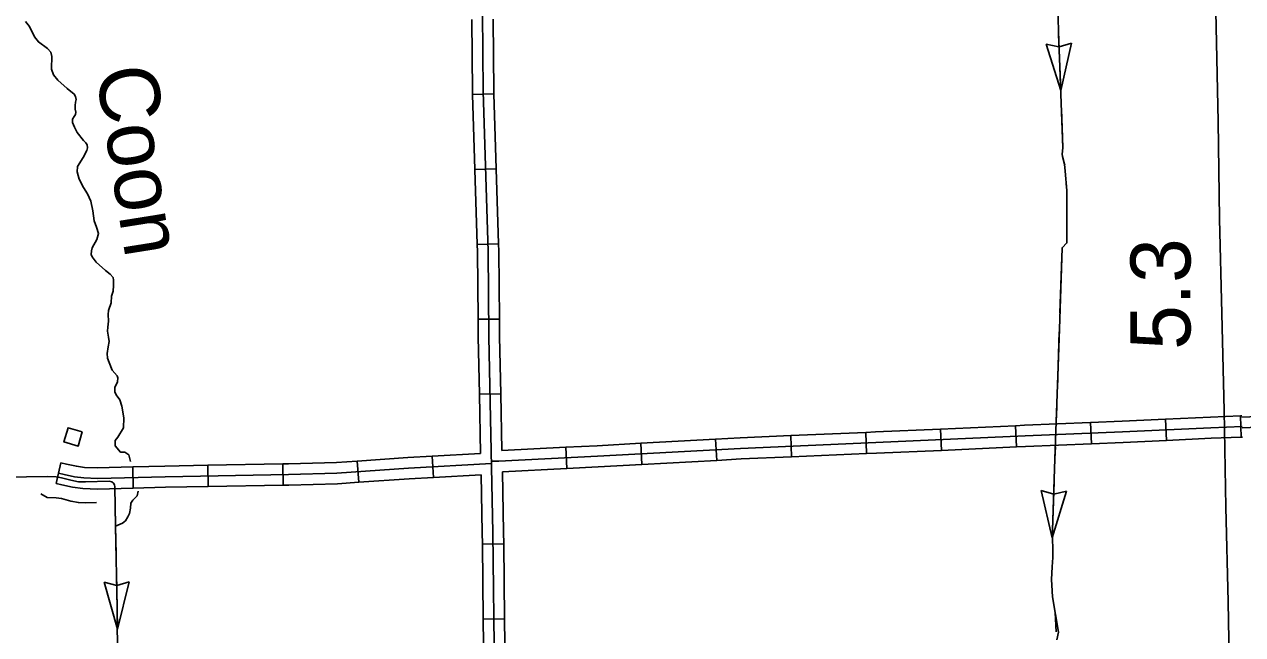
# Model space of a CAD drawing. Extents: x 1084508 to 1142749, y 1057638 to 1093403.
# Drawn here: x 1106590 to 1109281, y 1083772 to 1085121 of the extents above; entities that cross this region are included whole.
import ezdxf

# ---------------------------------------------------------------- set-up
doc = ezdxf.new("R2010")
doc.units = 0
for name, color, linetype in [('Level 10', 7, 'Continuous'), ('Level 32', 7, 'Continuous'), ('Level 35', 7, 'Continuous'), ('Level 43', 7, 'Continuous'), ('Level 45', 7, 'Continuous'), ('Level 48', 7, 'Continuous'), ('Level 56', 7, 'Continuous')]:
    doc.layers.add(name, color=color, linetype=linetype)

msp = doc.modelspace()

# ---------------------------------------------------------------- linework, layer by layer
at = {"layer": 'Level 10'}
msp.add_lwpolyline([(1109217.8, 1085327.2), (1109222.4, 1085115.2), (1109226.6, 1084906.4), (1109230, 1084691.2), (1109234.9, 1084482.4), (1109240.1, 1084267.5), (1109243.8, 1084054.2), (1109248.7, 1083844.6), (1109252.9, 1083634.1), (1109258.1, 1083420.9), (1109262.4, 1083209.7), (1109268.8, 1082997.4), (1109273.1, 1082783.1), (1109277.7, 1082574), (1109283.5, 1082358.9)], dxfattribs=at)
at = {"layer": 'Level 32'}
for p, q in [((1107579.9, 1084966.1), (1107627, 1084967.5)), ((1107585, 1084800.4), (1107632, 1084801.9)), ((1107590.1, 1084634.8), (1107637.1, 1084636.2)), ((1107592, 1084469.6), (1107639.1, 1084470)), ((1107595, 1084303.6), (1107642.1, 1084304.6)), ((1109112.6, 1084201.8), (1109110.5, 1084248.8)), ((1109278, 1084208.9), (1109276.2, 1084255.9)), ((1108450.3, 1084172.4), (1108448.3, 1084219.4)), ((1108615.9, 1084179.7), (1108613.8, 1084226.7)), ((1108781.5, 1084187.1), (1108779.4, 1084234.1)), ((1108947, 1084194.4), (1108944.9, 1084241.4)), ((1107954, 1084148.4), (1107951.4, 1084195.4)), ((1108119.5, 1084157.6), (1108116.8, 1084204.6)), ((1108284.7, 1084165.3), (1108282.7, 1084212.4)), ((1107493.6, 1084119.7), (1107490.8, 1084166.7)), ((1107788.3, 1084139.6), (1107786, 1084186.6)), ((1106659.9, 1084106.4), (1106670.5, 1084152.2)), ((1106830.5, 1084096.1), (1106829.2, 1084143.2)), ((1106996, 1084099.6), (1106995.1, 1084146.7)), ((1107161.7, 1084102.6), (1107160.8, 1084149.7)), ((1107328.4, 1084109), (1107325.2, 1084156)), ((1107601.7, 1083972.4), (1107648.8, 1083973)), ((1107603.6, 1083806.7), (1107650.7, 1083807.3))]:
    msp.add_line(p, q, dxfattribs=at)
for points in [[(1107601.5, 1085146.9), (1107603.3, 1084972.6), (1107614.1, 1084619.6), (1107615.9, 1084430.9), (1107624.9, 1083998.3), (1107632.1, 1083373.5), (1107640.3, 1083084.5), (1107649.3, 1082747.7), (1107660.1, 1082270)], [(1107578.1, 1085132.3), (1107579.7, 1084972.2), (1107579.9, 1084966.1)], [(1107625.1, 1085132.8), (1107626.8, 1084973.1), (1107627, 1084967.5)], [(1107579.9, 1084966.1), (1107585, 1084800.4)], [(1107627, 1084967.5), (1107632, 1084801.9)], [(1107585, 1084800.4), (1107590.1, 1084634.8)], [(1107632, 1084801.9), (1107637.1, 1084636.2)], [(1107590.1, 1084634.8), (1107590.5, 1084619.1), (1107592, 1084469.6)], [(1107637.1, 1084636.2), (1107637.6, 1084620.1), (1107639.1, 1084470)], [(1107592, 1084469.6), (1107592.4, 1084430.5), (1107595, 1084303.6)], [(1107639.1, 1084470), (1107639.4, 1084431.2), (1107642.1, 1084304.6)], [(1107595, 1084303.6), (1107597.7, 1084173)], [(1107642.1, 1084304.6), (1107644.7, 1084179.6)], [(1108944.9, 1084241.4), (1109014.7, 1084244.5), (1109110.5, 1084248.8)], [(1109110.5, 1084248.8), (1109209.7, 1084253.4), (1109276.2, 1084255.9)], [(1109276.2, 1084255.9), (1109279, 1084256)], [(1107621.6, 1084155.7), (1107638, 1084155.7), (1107856, 1084166.5), (1108171.8, 1084184.1), (1108471, 1084196.8), (1108800.4, 1084211.5), (1109015.8, 1084220.9), (1109210.7, 1084229.8), (1109279.9, 1084232.5)], [(1108282.7, 1084212.4), (1108448.3, 1084219.4)], [(1108448.3, 1084219.4), (1108469.9, 1084220.3), (1108613.8, 1084226.7)], [(1108613.8, 1084226.7), (1108779.4, 1084234.1)], [(1108779.4, 1084234.1), (1108799.4, 1084235), (1108944.9, 1084241.4)], [(1107786, 1084186.6), (1107854.8, 1084190), (1107951.4, 1084195.4)], [(1107951.4, 1084195.4), (1108116.8, 1084204.6)], [(1108116.8, 1084204.6), (1108170.7, 1084207.6), (1108282.7, 1084212.4)], [(1108781.5, 1084187.1), (1108801.5, 1084188), (1108947, 1084194.4)], [(1108947, 1084194.4), (1109016.8, 1084197.4), (1109112.6, 1084201.8)], [(1109112.6, 1084201.8), (1109211.7, 1084206.3), (1109278, 1084208.9)], [(1109278, 1084208.9), (1109280.8, 1084209)], [(1107325.2, 1084156), (1107437.1, 1084163.6), (1107490.8, 1084166.7)], [(1107490.8, 1084166.7), (1107597.7, 1084173)], [(1107644.7, 1084179.6), (1107786, 1084186.6)], [(1108284.7, 1084165.3), (1108450.3, 1084172.4)], [(1108450.3, 1084172.4), (1108472, 1084173.3), (1108615.9, 1084179.7)], [(1108615.9, 1084179.7), (1108781.5, 1084187.1)], [(1106665.2, 1084129.3), (1106677.9, 1084126.4), (1106700.4, 1084121.5), (1106720.9, 1084118.6), (1106751.3, 1084117.6), (1106900.8, 1084121.5), (1107173.6, 1084126.4), (1107280.2, 1084129.3), (1107438.6, 1084140.1), (1107621.7, 1084150.8)], [(1106670.5, 1084152.2), (1106683.1, 1084149.3), (1106704.6, 1084144.7), (1106723, 1084142), (1106751.3, 1084141.1), (1106829.2, 1084143.2)], [(1106829.2, 1084143.2), (1106900.3, 1084145), (1106995.1, 1084146.7)], [(1106995.1, 1084146.7), (1107160.8, 1084149.7)], [(1107160.8, 1084149.7), (1107173.1, 1084149.9), (1107279.1, 1084152.8), (1107325.2, 1084156)], [(1107645.7, 1084132.5), (1107788.3, 1084139.6)], [(1107788.3, 1084139.6), (1107857.3, 1084143), (1107954, 1084148.4)], [(1107954, 1084148.4), (1108119.5, 1084157.6)], [(1108119.5, 1084157.6), (1108173, 1084160.6), (1108284.7, 1084165.3)], [(1107328.4, 1084109), (1107440, 1084116.6), (1107493.6, 1084119.7)], [(1107493.6, 1084119.7), (1107598.7, 1084125.9)], [(1107598.7, 1084125.9), (1107601.4, 1083997.9), (1107601.7, 1083972.4)], [(1107645.7, 1084132.5), (1107648.5, 1083998.7), (1107648.8, 1083973)], [(1106659.9, 1084106.4), (1106672.8, 1084103.4), (1106696.2, 1084098.3), (1106718.9, 1084095.1), (1106751.2, 1084094), (1106830.5, 1084096.1)], [(1106830.5, 1084096.1), (1106901.4, 1084098), (1106996, 1084099.6)], [(1106996, 1084099.6), (1107161.7, 1084102.6)], [(1107161.7, 1084102.6), (1107174.1, 1084102.8), (1107281.3, 1084105.8), (1107328.4, 1084109)], [(1107601.7, 1083972.4), (1107603.6, 1083806.7)], [(1107648.8, 1083973), (1107650.7, 1083807.3)], [(1107603.6, 1083806.7), (1107605.5, 1083641)], [(1107650.7, 1083807.3), (1107652.6, 1083641.5)]]:
    msp.add_lwpolyline(points, dxfattribs=at)
at = {"layer": 'Level 35'}
for points in [[(1106592.1, 1085127.8), (1106601.3, 1085116.4), (1106611.9, 1085093.5), (1106620.7, 1085082.5), (1106641.1, 1085068.3), (1106648.1, 1085060), (1106650.3, 1085050.3), (1106650.3, 1085040.6), (1106649.4, 1085033.6), (1106649.4, 1085024.8), (1106649.4, 1085022.2), (1106654.3, 1085009.9), (1106663.5, 1084997.6), (1106684.2, 1084979.5), (1106700, 1084967.2), (1106703.1, 1084962), (1106704.4, 1084954.9), (1106702.6, 1084949.2), (1106702.2, 1084942.2), (1106702.2, 1084933.8), (1106703.5, 1084927.2), (1106703.1, 1084922), (1106700, 1084917.6), (1106696, 1084911.4)], [(1106696, 1084911.4), (1106696, 1084904.4), (1106700.4, 1084894.3), (1106706.1, 1084882), (1106720.2, 1084864.8), (1106725.5, 1084859.5), (1106728.5, 1084855.1), (1106729.4, 1084848.1), (1106727.7, 1084842.3), (1106719.7, 1084827), (1106707.4, 1084807.2), (1106706.6, 1084795.3), (1106711, 1084779), (1106720.2, 1084760.6), (1106729.4, 1084747), (1106736.4, 1084730.7), (1106740.8, 1084709.2), (1106744.3, 1084686.7), (1106749.2, 1084673.1), (1106753.6, 1084659), (1106750.1, 1084645.8), (1106739.5, 1084627.4), (1106738.2, 1084620.4), (1106737.3, 1084612.4), (1106739.5, 1084607.2), (1106748.3, 1084595.7), (1106769, 1084577.3), (1106779.5, 1084569.4), (1106785.6, 1084561.8), (1106786.5, 1084555.6), (1106786.5, 1084544.2), (1106786.1, 1084531.5), (1106782.1, 1084520.5), (1106781.3, 1084505.5), (1106775.5, 1084488.8), (1106775.1, 1084480), (1106776, 1084465.1), (1106774.2, 1084452.3), (1106773.8, 1084443.1), (1106776, 1084429.5), (1106776.9, 1084420.2), (1106774.7, 1084408.4), (1106772.9, 1084393.4), (1106773.3, 1084383.8), (1106776.9, 1084374.1), (1106783.9, 1084356.9), (1106794.9, 1084344.2), (1106796.6, 1084339.7), (1106795.3, 1084330.9), (1106790, 1084318.6), (1106790, 1084308.9), (1106792.7, 1084302.3)], [(1106792.7, 1084302.3), (1106801, 1084291.3), (1106805.4, 1084277.7), (1106809.4, 1084251.3), (1106808.9, 1084229.8), (1106796.6, 1084209.1), (1106790.5, 1084201.6), (1106790.5, 1084189.8), (1106801.9, 1084175.7), (1106811.6, 1084175.7), (1106820.8, 1084169.6), (1106824.6, 1084155.4)], [(1106841, 1084089.5), (1106839.2, 1084079.4), (1106829.1, 1084069.7), (1106824.7, 1084063.1), (1106823.9, 1084052.1), (1106822.1, 1084039.8), (1106818.2, 1084032.8), (1106813.3, 1084024), (1106806.3, 1084018.7), (1106790.9, 1084012.4)]]:
    msp.add_lwpolyline(points, dxfattribs=at)
at = {"layer": 'Level 43'}
for p, q in [((1108879, 1084974.9), (1108847, 1085077.8)), ((1108847, 1085077.8), (1108875, 1085071.4)), ((1108902.7, 1085079.9), (1108875.4, 1085071.4)), ((1108879, 1084974.9), (1108902.7, 1085079.9)), ((1108860.4, 1083986.1), (1108836.1, 1084091.1)), ((1108836.1, 1084091.1), (1108863.5, 1084082.7)), ((1108860.4, 1083986.1), (1108891.8, 1084089.1)), ((1108891.8, 1084089.1), (1108863.9, 1084082.7)), ((1106793.7, 1083880.9), (1106765.9, 1083888)), ((1106765.9, 1083888), (1106795.2, 1083784.3)), ((1106821.6, 1083888.7), (1106794.1, 1083880.9)), ((1106795.2, 1083784.3), (1106821.6, 1083888.7))]:
    msp.add_line(p, q, dxfattribs=at)
for points in [[(1108848.2, 1085865.1), (1108854.4, 1085762.3), (1108857.5, 1085642.4), (1108872.3, 1085194.7), (1108873.8, 1085105.2), (1108883.9, 1084848.3), (1108882.6, 1084834.1), (1108883, 1084829), (1108887.6, 1084812.3), (1108889.2, 1084796.7), (1108892.3, 1084754.3), (1108892.7, 1084638.3), (1108882.2, 1084627.4), (1108876, 1084447.8), (1108866.4, 1084161.2), (1108861, 1084003.2), (1108861.8, 1083943.1), (1108860.2, 1083922), (1108858.6, 1083894), (1108861, 1083855.9), (1108874.2, 1083778), (1108870.3, 1083760.9)], [(1108874.1, 1085099.1), (1108879, 1084974.9)], [(1108880.6, 1084933.5), (1108883, 1084871.4)], [(1108883, 1084871.4), (1108883.9, 1084848.3), (1108882.6, 1084834.1), (1108883, 1084829), (1108887.6, 1084812.3), (1108887.9, 1084810)], [(1108891.3, 1084768.7), (1108892.3, 1084754.3), (1108892.7, 1084644.4)], [(1108881.5, 1084607.2), (1108877.2, 1084483)], [(1108875.8, 1084441.6), (1108871.6, 1084317.4)], [(1108870.3, 1084276), (1108869.1, 1084242.4)], [(1108867.3, 1084187.3), (1108866.4, 1084161.2), (1108866.1, 1084151.7)], [(1106025.1, 1084110.9), (1106253.8, 1084115.9), (1106549, 1084120.3), (1106640.2, 1084121.9), (1106660.4, 1084121), (1106671.8, 1084119.2), (1106692.5, 1084113.5), (1106709.2, 1084110.4), (1106725, 1084110), (1106777.3, 1084111.3), (1106783, 1084110), (1106786.8, 1084106.8), (1106788.8, 1084103.3), (1106789.7, 1084099.3), (1106790.9, 1084012.1)], [(1108864.7, 1084110.3), (1108861, 1084003.2), (1108861.2, 1083986.1)], [(1106626, 1084083.3), (1106640.2, 1084075.8), (1106660.4, 1084075), (1106671.8, 1084073.2), (1106692.5, 1084067.5), (1106709.2, 1084064.4), (1106725, 1084064), (1106748.9, 1084064.6)], [(1106790.3, 1084057.2), (1106790.9, 1084012.1)], [(1106790.9, 1084012.4), (1106792.3, 1083950)], [(1106790.9, 1084012.1), (1106794.9, 1083830.6), (1106795.7, 1083711.9), (1106797.1, 1083691.2), (1106804.1, 1083666.2), (1106811.1, 1083640.7), (1106820.8, 1083628.8), (1106830.5, 1083634.5), (1106845.8, 1083650.3), (1106859, 1083668.4)], [(1108861.7, 1083944.7), (1108861.8, 1083943.1), (1108860.2, 1083922), (1108858.6, 1083894), (1108859.3, 1083882.6)], [(1106793.2, 1083908.6), (1106794.9, 1083830.6), (1106795.2, 1083784.3)], [(1108859.3, 1083882.6), (1108861, 1083855.9), (1108866.9, 1083821), (1108869, 1083778.3)]]:
    msp.add_lwpolyline(points, dxfattribs=at)
at = {"layer": 'Level 45'}
for points in [[(1111002.7, 1084287.8), (1111000.7, 1084282.5), (1110995.5, 1084279.2), (1110987.7, 1084277.5), (1110942.6, 1084275.5), (1110761.3, 1084272.3), (1110510, 1084267), (1110249.2, 1084263.1), (1110058.8, 1084258.9), (1110021.3, 1084261.1), (1109987.4, 1084261.4), (1109732.2, 1084250.9), (1109473.1, 1084237.5), (1109280, 1084229.4)], [(1109350.2, 1084255.9), (1109279, 1084252.9)]]:
    msp.add_lwpolyline(points, dxfattribs=at)
at = {"layer": 'Level 56'}
msp.add_lwpolyline([(1106717.8, 1084220.6), (1106708.8, 1084189.2), (1106677.3, 1084198.3), (1106686.3, 1084229.7)], close=True, dxfattribs=at)

# ---------------------------------------------------------------- texts
at = {"layer": 'Level 35'}
msp.add_text('Coon', height=132.58, rotation=279.0642, dxfattribs=at).set_placement((1106746.9, 1085020.5))
at = {"layer": 'Level 48'}
msp.add_text('5.3', height=132.58, rotation=90, dxfattribs=at).set_placement((1109165.7, 1084402))

doc.saveas('drawing.dxf')
